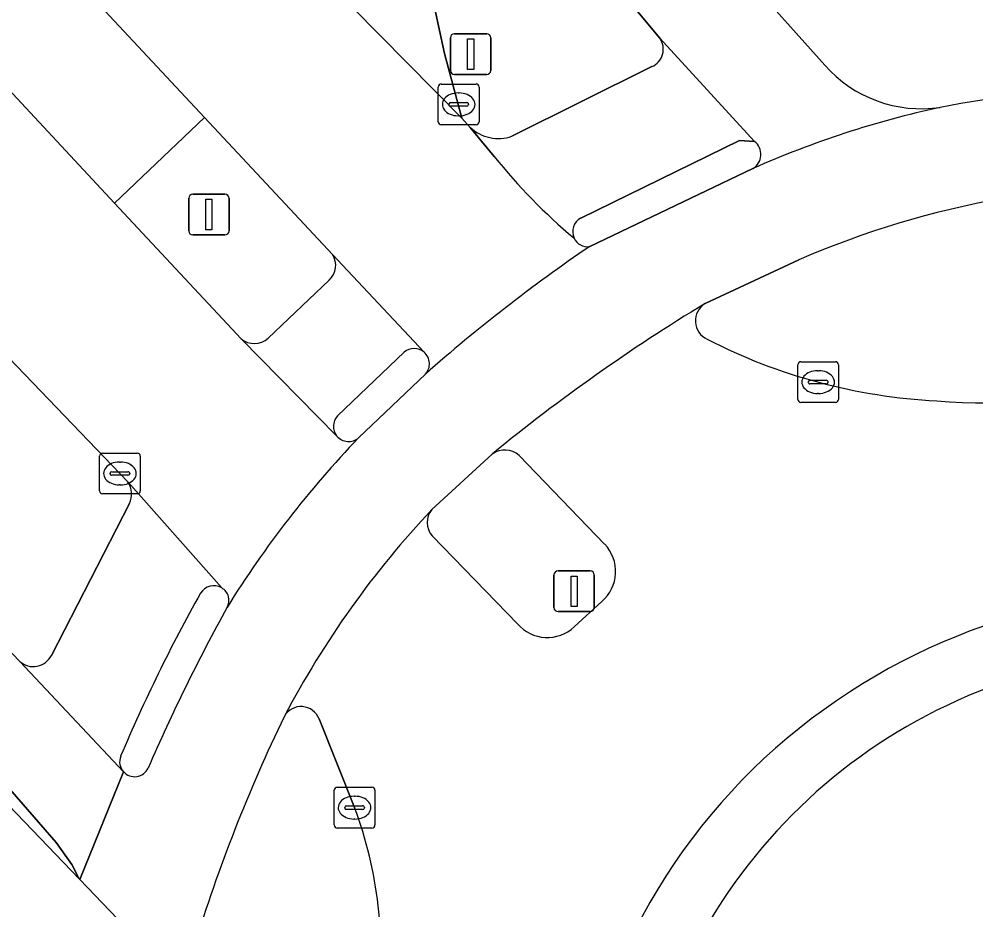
# Model space of a CAD drawing. Extents: x 155275 to 156265, y 382654 to 383635.
# Drawn here: x 155447.7 to 155471.18, y 382864.47 to 382886.34 of the extents above; entities that cross this region are included whole.
import ezdxf

# ---------------------------------------------------------------- set-up
doc = ezdxf.new("R2010")
doc.units = 0
for name, color, linetype in [('IMGEO_Berm_gesloten', 7, 'Continuous'), ('IMGEO_Fietspad_gesloten', 7, 'Continuous'), ('IMGEO_Groenvoorziening', 7, 'Continuous'), ('IMGEO_Kolk', 7, 'Continuous'), ('IMGEO_Lichtmast', 7, 'Continuous'), ('IMGEO_Rijbaan_regionaal_gesloten', 7, 'Continuous'), ('IMGEO_Verkeersbordpaal', 7, 'Continuous'), ('IMGEO_Verkeerseiland_gesloten', 7, 'Continuous'), ('IMGEO_Verkeerseiland_groen', 7, 'Continuous'), ('IMGEO_Voetpad_open', 7, 'Continuous')]:
    doc.layers.add(name, color=color, linetype=linetype)

msp = doc.modelspace()

# ---------------------------------------------------------------- linework, layer by layer
at = {"layer": 'IMGEO_Berm_gesloten'}
for points in [[(155466.833, 382880.434), (155464.531, 382879.361)], [(155455.927, 382866.984), (155455.057, 382869.163)]]:
    msp.add_lwpolyline(points, dxfattribs=at)
for centre, radius, start, end in [((155475.754, 382859.859), 22.426, 86.764, 113.4406), ((155464.789, 382878.937), 0.496, 121.3726, 245.6823), ((155471.519, 382892.746), 15.826, 265.2764, 301.8013), ((155470.889, 382890.729), 13.772, 242.7588, 267.1998), ((155476.251, 382857.39), 14.875, 32.5351, 123.3246), ((155476.287, 382857.233), 13.572, 107.0207, 181.6262), ((155476.127, 382857.274), 14.905, 122.6812, 215.851), ((155454.616, 382868.993), 0.473, 21.1266, 150.1377), ((155488.882, 382852.407), 38.541, 154.122, 163.1551), ((155446.274, 382863.38), 10.304, 352.8678, 20.4715)]:
    msp.add_arc(centre, radius, start, end, dxfattribs=at)
at = {"layer": 'IMGEO_Fietspad_gesloten'}
for points in [[(155279.516, 383049.469), (155281.344, 383051.211), (155280.12, 383052.488), (155274.819, 383047.261), (155382.376, 382935.096), (155396.682, 382920.348), (155411.8, 382904.604), (155427.596, 382888.164), (155439.855, 382875.441), (155446.27, 382868.802), (155448.602, 382866.131), (155448.987, 382865.586), (155449.17, 382865.237), (155449.186, 382865.219)], [(155449.186, 382865.219), (155450.258, 382867.867), (155447.713, 382870.572), (155433.115, 382885.819), (155428.419, 382890.877), (155426.578, 382892.545), (155414.868, 382904.713), (155279.261, 383046.251)], [(155467.471, 382885.215), (155466.274, 382886.546), (155462.125, 382891.56), (155457.382, 382897.564), (155452.381, 382903.663), (155418.229, 382939.486), (155388.973, 382969.911), (155384.202, 382974.94), (155380.679, 382978.82)], [(155382.074, 382973.524), (155387.267, 382968.01), (155417.502, 382936.566), (155450.523, 382901.964), (155452.359, 382899.653), (155456.126, 382894.796), (155459.802, 382890.211), (155463.42, 382885.872), (155465.744, 382883.339)], [(155465.704, 382882.676), (155461.699, 382880.761)], [(155464.531, 382879.361), (155466.833, 382880.434)], [(155457.667, 382877.628), (155456.026, 382876.064)], [(155457.825, 382874.302), (155459.307, 382875.666)], [(155450.258, 382867.867), (155449.186, 382865.219), (155450.479, 382863.871)]]:
    msp.add_lwpolyline(points, dxfattribs=at)
msp.add_lwpolyline([(155456.126, 382894.796), (155452.359, 382899.653), (155454.868, 382888.278), (155454.538, 382887.999), (155458.558, 382883.91), (155458.138, 382885.498)], close=True, dxfattribs=at)
for centre, radius, start, end in [((155469.838, 382887.293), 3.15, 221.2803, 278.409), ((155475.963, 382854.966), 29.755, 92.9722, 100.9732), ((155475.451, 382860.62), 24.114, 102.3376, 113.8427), ((155475.451, 382860.62), 24.114, 102.3376, 113.8427), ((155465.495, 382883.021), 0.404, 301.1586, 51.9362), ((155475.754, 382859.859), 22.426, 86.764, 113.4406), ((155484.59, 382847.141), 40.674, 124.2496, 131.4472), ((155488.028, 382840.601), 45.326, 121.2247, 129.3198), ((155474.065, 382858.75), 25.003, 136.1758, 148.2651), ((155474.515, 382858.57), 22.936, 136.6933, 152.3105), ((155492.937, 382849.739), 45.85, 151.0934, 156.5921), ((155488.882, 382852.407), 38.541, 154.122, 163.1551), ((155450.531, 382868.107), 0.363, 221.2727, 335.1471)]:
    msp.add_arc(centre, radius, start, end, dxfattribs=at)
at = {"layer": 'IMGEO_Groenvoorziening'}
for points in [[(155328.614, 383091.19), (155327.888, 383090.483), (155308.04, 383071.156), (155305.317, 383068.484), (155288.375, 383051.862), (155287.661, 383051.161), (155442.782, 382889.374), (155447.09, 382884.981), (155450.038, 382881.825), (155452.242, 382883.926), (155441.293, 382895.656), (155436.926, 382900.682), (155433.165, 382905.476)], [(155463.42, 382885.872), (155459.802, 382890.211), (155456.126, 382894.796), (155458.138, 382885.498), (155458.558, 382883.91), (155458.765, 382883.686)], [(155439.169, 382884.442), (155433.227, 382886.14), (155433.115, 382885.819), (155447.713, 382870.572)], [(155459.791, 382883.466), (155463.222, 382885.177)], [(155455.383, 382880.561), (155452.242, 382883.926), (155450.038, 382881.825), (155453.147, 382878.496)], [(155450.367, 382874.978), (155443.924, 382881.684)], [(155453.804, 382878.507), (155455.305, 382879.937)], [(155448.488, 382870.722), (155450.403, 382874.455)]]:
    msp.add_lwpolyline(points, dxfattribs=at)
for centre, radius, start, end in [((155463.043, 382885.604), 0.463, 292.768, 35.4283), ((155459.462, 382884.432), 1.021, 226.9722, 288.8231), ((155454.987, 382880.294), 0.478, 311.748, 34.002), ((155453.469, 382878.873), 0.496, 229.4441, 312.4743), ((155449.931, 382874.685), 0.525, 333.9746, 33.9007), ((155448.043, 382870.944), 0.497, 228.4527, 333.4554)]:
    msp.add_arc(centre, radius, start, end, dxfattribs=at)
at = {"layer": 'IMGEO_Kolk'}
for p, q in [((155457.982, 382883.824), (155457.982, 382884.676)), ((155458.057, 382884.75), (155458.909, 382884.75)), ((155458.983, 382884.676), (155458.983, 382883.824)), ((155458.47, 382884.53), (155458.495, 382884.53)), ((155458.241, 382884.244), (155458.241, 382884.256)), ((155458.679, 382884.207), (155458.281, 382884.207)), ((155458.284, 382884.293), (155458.682, 382884.293)), ((155458.725, 382884.256), (155458.725, 382884.244)), ((155458.493, 382883.97), (155458.468, 382883.97)), ((155458.909, 382883.75), (155458.057, 382883.75)), ((155466.805, 382877.006), (155466.805, 382877.858)), ((155466.88, 382877.932), (155467.732, 382877.932)), ((155467.806, 382877.858), (155467.806, 382877.006)), ((155467.293, 382877.712), (155467.318, 382877.712)), ((155467.064, 382877.426), (155467.064, 382877.438)), ((155467.502, 382877.389), (155467.104, 382877.389)), ((155467.107, 382877.475), (155467.505, 382877.475)), ((155467.548, 382877.438), (155467.548, 382877.426)), ((155467.316, 382877.152), (155467.291, 382877.152)), ((155467.732, 382876.932), (155466.88, 382876.932)), ((155449.742, 382875.688), (155450.594, 382875.688)), ((155449.667, 382874.762), (155449.667, 382875.614)), ((155450.155, 382875.468), (155450.18, 382875.468)), ((155450.668, 382875.614), (155450.668, 382874.762)), ((155449.926, 382875.182), (155449.926, 382875.194)), ((155449.969, 382875.231), (155450.367, 382875.231)), ((155450.41, 382875.194), (155450.41, 382875.182)), ((155450.364, 382875.145), (155449.966, 382875.145)), ((155450.594, 382874.688), (155449.742, 382874.688)), ((155450.178, 382874.908), (155450.153, 382874.908)), ((155455.426, 382866.558), (155455.426, 382867.41)), ((155455.501, 382867.484), (155456.353, 382867.484)), ((155456.427, 382867.41), (155456.427, 382866.558)), ((155455.914, 382867.264), (155455.939, 382867.264)), ((155455.685, 382866.978), (155455.685, 382866.99)), ((155456.123, 382866.941), (155455.725, 382866.941)), ((155455.728, 382867.027), (155456.126, 382867.027)), ((155456.169, 382866.99), (155456.169, 382866.978)), ((155455.937, 382866.704), (155455.912, 382866.704)), ((155456.353, 382866.484), (155455.501, 382866.484))]:
    msp.add_line(p, q, dxfattribs=at)
for points in [[(155457.982, 382883.824), (155457.982, 382884.676)], [(155458.057, 382884.75), (155458.909, 382884.75)], [(155458.983, 382884.676), (155458.983, 382883.824)], [(155458.909, 382883.75), (155458.057, 382883.75)], [(155466.805, 382877.006), (155466.805, 382877.858)], [(155466.88, 382877.932), (155467.732, 382877.932)], [(155467.806, 382877.858), (155467.806, 382877.006)], [(155467.732, 382876.932), (155466.88, 382876.932)], [(155449.742, 382875.688), (155450.594, 382875.688)], [(155449.667, 382874.762), (155449.667, 382875.614)], [(155450.668, 382875.614), (155450.668, 382874.762)], [(155450.594, 382874.688), (155449.742, 382874.688)], [(155455.426, 382866.558), (155455.426, 382867.41)], [(155455.501, 382867.484), (155456.353, 382867.484)], [(155456.427, 382867.41), (155456.427, 382866.558)], [(155456.353, 382866.484), (155455.501, 382866.484)]]:
    msp.add_lwpolyline(points, dxfattribs=at)
for centre, radius, start, end in [((155458.059, 382884.674), 0.0765, 91.552, 178.448), ((155458.059, 382884.674), 0.0765, 91.552, 178.448), ((155458.907, 382884.674), 0.0765, 1.552, 88.448), ((155458.907, 382884.674), 0.0765, 1.552, 88.448), ((155458.281, 382884.253), 0.0403, 85.8775, 175.7526), ((155458.278, 382884.243), 0.0366, 178.938, 274.7102), ((155458.682, 382884.25), 0.043, 264.8664, 352.4533), ((155458.686, 382884.255), 0.0386, 1.7309, 96.639), ((155458.059, 382883.826), 0.0765, 181.552, 268.448), ((155458.059, 382883.826), 0.0765, 181.552, 268.448), ((155458.907, 382883.826), 0.0765, 271.552, 358.448), ((155458.907, 382883.826), 0.0765, 271.552, 358.448), ((155466.882, 382877.856), 0.0765, 91.552, 178.448), ((155466.882, 382877.856), 0.0765, 91.552, 178.448), ((155467.73, 382877.856), 0.0765, 1.552, 88.448), ((155467.73, 382877.856), 0.0765, 1.552, 88.448), ((155467.104, 382877.435), 0.0403, 85.8775, 175.7526), ((155467.101, 382877.425), 0.0366, 178.938, 274.7102), ((155467.505, 382877.432), 0.043, 264.8664, 352.4533), ((155467.509, 382877.437), 0.0386, 1.7309, 96.639), ((155466.882, 382877.008), 0.0765, 181.552, 268.448), ((155466.882, 382877.008), 0.0765, 181.552, 268.448), ((155467.73, 382877.008), 0.0765, 271.552, 358.448), ((155467.73, 382877.008), 0.0765, 271.552, 358.448), ((155449.744, 382875.612), 0.0765, 91.552, 178.448), ((155449.744, 382875.612), 0.0765, 91.552, 178.448), ((155450.592, 382875.612), 0.0765, 1.552, 88.448), ((155450.592, 382875.612), 0.0765, 1.552, 88.448), ((155449.966, 382875.191), 0.0403, 85.8775, 175.7526), ((155449.963, 382875.181), 0.0366, 178.938, 274.7102), ((155450.367, 382875.188), 0.043, 264.8664, 352.4533), ((155450.371, 382875.193), 0.0386, 1.7309, 96.639), ((155449.744, 382874.764), 0.0765, 181.552, 268.448), ((155449.744, 382874.764), 0.0765, 181.552, 268.448), ((155450.592, 382874.764), 0.0765, 271.552, 358.448), ((155450.592, 382874.764), 0.0765, 271.552, 358.448), ((155455.503, 382867.408), 0.0765, 91.552, 178.448), ((155455.503, 382867.408), 0.0765, 91.552, 178.448), ((155456.351, 382867.408), 0.0765, 1.552, 88.448), ((155456.351, 382867.408), 0.0765, 1.552, 88.448), ((155455.725, 382866.987), 0.0403, 85.8775, 175.7526), ((155455.722, 382866.977), 0.0366, 178.938, 274.7102), ((155456.126, 382866.984), 0.043, 264.8664, 352.4533), ((155456.13, 382866.989), 0.0386, 1.7309, 96.639), ((155455.503, 382866.56), 0.0765, 181.552, 268.448), ((155455.503, 382866.56), 0.0765, 181.552, 268.448), ((155456.351, 382866.56), 0.0765, 271.552, 358.448), ((155456.351, 382866.56), 0.0765, 271.552, 358.448)]:
    msp.add_arc(centre, radius, start, end, dxfattribs=at)
for centre, major_axis, ratio, start_param, end_param in [((155458.469, 382884.25), (-0.387, 0.002), 0.722429, 4.712389, 7.853982), ((155458.494, 382884.25), (-0.39, 0.002), 0.717154, 1.570796, 4.712389), ((155467.292, 382877.432), (-0.387, 0.002), 0.722429, 4.712389, 7.853982), ((155467.317, 382877.432), (-0.39, 0.002), 0.717154, 1.570796, 4.712389), ((155450.154, 382875.188), (-0.387, 0.002), 0.722429, 4.712389, 7.853982), ((155450.179, 382875.188), (-0.39, 0.002), 0.717154, 1.570796, 4.712389), ((155455.913, 382866.984), (-0.387, 0.002), 0.722429, 4.712389, 7.853982), ((155455.938, 382866.984), (-0.39, 0.002), 0.717154, 1.570796, 4.712389)]:
    msp.add_ellipse(centre, major_axis=major_axis, ratio=ratio, start_param=start_param, end_param=end_param, dxfattribs=at)
at = {"layer": 'IMGEO_Lichtmast'}
for p, q in [((155451.957, 382882.045), (155452.747, 382882.045)), ((155452.747, 382882.045), (155451.957, 382882.045)), ((155451.857, 382881.145), (155451.857, 382881.945)), ((155451.857, 382881.945), (155451.857, 382881.145)), ((155452.847, 382881.945), (155452.847, 382881.145)), ((155452.847, 382881.145), (155452.847, 382881.945)), ((155452.747, 382881.045), (155451.957, 382881.045)), ((155451.957, 382881.045), (155452.747, 382881.045)), ((155460.822, 382871.896), (155460.822, 382872.696)), ((155460.822, 382872.696), (155460.822, 382871.896)), ((155460.922, 382872.796), (155461.712, 382872.796)), ((155461.712, 382872.796), (155460.922, 382872.796)), ((155461.812, 382872.696), (155461.812, 382871.896)), ((155461.812, 382871.896), (155461.812, 382872.696)), ((155461.712, 382871.796), (155460.922, 382871.796)), ((155460.922, 382871.796), (155461.712, 382871.796))]:
    msp.add_line(p, q, dxfattribs=at)
for points in [[(155452.277, 382881.92), (155452.427, 382881.92), (155452.427, 382881.17), (155452.277, 382881.17), (155452.277, 382881.92)], [(155461.242, 382872.671), (155461.392, 382872.671), (155461.392, 382871.921), (155461.242, 382871.921), (155461.242, 382872.671)]]:
    msp.add_lwpolyline(points, dxfattribs=at)
for centre, start, end in [((155451.957, 382881.945), 90, 180), ((155451.957, 382881.945), 90, 180), ((155452.747, 382881.945), 0, 90), ((155452.747, 382881.945), 360, 90), ((155451.957, 382881.145), 180, 270), ((155451.957, 382881.145), 180, 270), ((155452.747, 382881.145), 270, 0), ((155452.747, 382881.145), 270, 0), ((155460.922, 382872.696), 90, 180), ((155460.922, 382872.696), 90, 180), ((155461.712, 382872.696), 0, 90), ((155461.712, 382872.696), 360, 90), ((155460.922, 382871.896), 180, 270), ((155460.922, 382871.896), 180, 270), ((155461.712, 382871.896), 270, 0), ((155461.712, 382871.896), 270, 0)]:
    msp.add_arc(centre, 0.1, start, end, dxfattribs=at)
at = {"layer": 'IMGEO_Rijbaan_regionaal_gesloten'}
for points in [[(155287.661, 383051.161), (155284.558, 383054.398), (155281.344, 383051.211), (155437.275, 382888.537), (155443.924, 382881.684), (155450.367, 382874.978), (155452.668, 382872.378)], [(155455.495, 382876.107), (155453.147, 382878.496), (155450.038, 382881.825), (155447.09, 382884.981), (155442.782, 382889.374), (155287.661, 383051.161)], [(155433.165, 382905.476), (155436.926, 382900.682), (155441.293, 382895.656), (155452.242, 382883.926), (155455.383, 382880.561), (155457.636, 382878.166)], [(155459.357, 382882.969), (155458.765, 382883.686), (155458.558, 382883.91), (155454.538, 382887.999), (155452.599, 382889.919), (155446.983, 382895.628)], [(155459.968, 382875.629), (155462.066, 382873.451)], [(155459.929, 382871.493), (155457.831, 382873.657)], [(155461.996, 382872.048), (155461.316, 382871.42)], [(155455.057, 382869.163), (155455.927, 382866.984)]]:
    msp.add_lwpolyline(points, dxfattribs=at)
for centre, radius, start, end in [((155470.645, 382892.05), 14.488, 218.815, 229.9125), ((155461.644, 382881.119), 0.363, 205.037, 278.6473), ((155484.59, 382847.141), 40.674, 124.2496, 131.4472), ((155488.028, 382840.601), 45.326, 121.2247, 129.3198), ((155464.789, 382878.937), 0.496, 121.3726, 245.6823), ((155471.519, 382892.746), 15.826, 265.2764, 301.8013), ((155470.889, 382890.729), 13.772, 242.7588, 267.1998), ((155457.39, 382877.882), 0.376, 317.5351, 49.0604), ((155455.782, 382876.346), 0.373, 219.7952, 310.9455), ((155474.065, 382858.75), 25.003, 136.1758, 148.2651), ((155459.615, 382875.241), 0.524, 47.6547, 125.9377), ((155474.515, 382858.57), 22.936, 136.6933, 152.3105), ((155458.205, 382873.983), 0.497, 140.0244, 221.0415), ((155461.371, 382872.782), 0.965, 310.419, 43.8684), ((155452.497, 382872.074), 0.349, 330.3758, 60.6228), ((155476.251, 382857.39), 14.875, 32.5351, 123.3246), ((155460.658, 382872.129), 0.967, 221.1091, 312.8653), ((155476.127, 382857.274), 14.905, 122.6812, 215.851), ((155454.616, 382868.993), 0.473, 21.1266, 150.1377), ((155446.274, 382863.38), 10.304, 352.8678, 20.4715)]:
    msp.add_arc(centre, radius, start, end, dxfattribs=at)
at = {"layer": 'IMGEO_Verkeersbordpaal'}
for p, q in [((155458.381, 382885.983), (155459.171, 382885.983)), ((155459.171, 382885.983), (155458.381, 382885.983)), ((155458.281, 382885.083), (155458.281, 382885.883)), ((155458.281, 382885.883), (155458.281, 382885.083)), ((155459.271, 382885.883), (155459.271, 382885.083)), ((155459.271, 382885.083), (155459.271, 382885.883)), ((155459.171, 382884.983), (155458.381, 382884.983)), ((155458.381, 382884.983), (155459.171, 382884.983))]:
    msp.add_line(p, q, dxfattribs=at)
msp.add_lwpolyline([(155458.701, 382885.858), (155458.851, 382885.858), (155458.851, 382885.108), (155458.701, 382885.108), (155458.701, 382885.858)], dxfattribs=at)
for centre, start, end in [((155458.381, 382885.883), 90, 180), ((155458.381, 382885.883), 90, 180), ((155459.171, 382885.883), 0, 90), ((155459.171, 382885.883), 360, 90), ((155458.381, 382885.083), 180, 270), ((155458.381, 382885.083), 180, 270), ((155459.171, 382885.083), 270, 0), ((155459.171, 382885.083), 270, 0)]:
    msp.add_arc(centre, 0.1, start, end, dxfattribs=at)
at = {"layer": 'IMGEO_Verkeerseiland_gesloten'}
for points in [[(155465.744, 382883.339), (155465.377, 382883.364), (155461.477, 382881.458)], [(155461.699, 382880.761), (155465.704, 382882.676)], [(155457.144, 382878.166), (155455.508, 382876.601)], [(155456.026, 382876.064), (155457.667, 382877.628)], [(155459.307, 382875.666), (155457.825, 382874.302)], [(155462.066, 382873.451), (155459.968, 382875.629)], [(155457.831, 382873.657), (155459.929, 382871.493)], [(155461.316, 382871.42), (155461.996, 382872.048)]]:
    msp.add_lwpolyline(points, dxfattribs=at)
for centre, radius, start, end in [((155465.495, 382883.021), 0.404, 301.1586, 51.9362), ((155461.669, 382881.123), 0.387, 119.8427, 203.9174), ((155461.644, 382881.119), 0.363, 205.037, 278.6473), ((155457.39, 382877.883), 0.375, 48.99, 131.01), ((155457.39, 382877.882), 0.376, 317.5351, 49.0604), ((155455.781, 382876.347), 0.373, 137.0298, 219.9553), ((155455.782, 382876.346), 0.373, 219.7952, 310.9455), ((155459.615, 382875.241), 0.524, 47.6547, 125.9377), ((155458.205, 382873.983), 0.497, 140.0244, 221.0415), ((155461.371, 382872.782), 0.965, 310.419, 43.8684), ((155452.474, 382872.049), 0.382, 59.5215, 148.913), ((155452.497, 382872.074), 0.349, 330.3758, 60.6228), ((155486.854, 382852.763), 39.802, 150.6924, 157.1092), ((155492.937, 382849.739), 45.85, 151.0934, 156.5921), ((155460.658, 382872.129), 0.967, 221.1091, 312.8653), ((155450.523, 382868.112), 0.361, 158.4911, 222.7848), ((155450.531, 382868.107), 0.363, 221.2727, 335.1471)]:
    msp.add_arc(centre, radius, start, end, dxfattribs=at)
at = {"layer": 'IMGEO_Verkeerseiland_groen'}
msp.add_arc((155476.287, 382857.233), 13.572, 107.0207, 181.6262, dxfattribs=at)
at = {"layer": 'IMGEO_Voetpad_open'}
msp.add_lwpolyline([(155382.277, 382935.001), (155449.17, 382865.237), (155448.987, 382865.586), (155448.602, 382866.131), (155446.27, 382868.802), (155439.855, 382875.441), (155427.596, 382888.164), (155411.8, 382904.604), (155396.682, 382920.348), (155382.376, 382935.096)], close=True, dxfattribs=at)
for points in [[(155468.811, 382887.342), (155466.522, 382886.637), (155466.274, 382886.546), (155467.471, 382885.215)], [(155461.477, 382881.458), (155465.377, 382883.364), (155465.744, 382883.339), (155463.42, 382885.872)], [(155463.222, 382885.177), (155459.791, 382883.466)], [(155458.765, 382883.686), (155459.357, 382882.969)], [(155457.636, 382878.166), (155455.383, 382880.561)], [(155455.305, 382879.937), (155453.804, 382878.507)], [(155453.147, 382878.496), (155455.495, 382876.107)], [(155455.508, 382876.601), (155457.144, 382878.166)], [(155452.668, 382872.378), (155450.367, 382874.978)], [(155450.403, 382874.455), (155448.488, 382870.722)], [(155447.713, 382870.572), (155450.258, 382867.867)]]:
    msp.add_lwpolyline(points, dxfattribs=at)
for centre, radius, start, end in [((155463.043, 382885.604), 0.463, 292.768, 35.4283), ((155469.838, 382887.293), 3.15, 221.2803, 278.409), ((155475.963, 382854.966), 29.755, 92.9722, 100.9732), ((155459.462, 382884.432), 1.021, 226.9722, 288.8231), ((155470.645, 382892.05), 14.488, 218.815, 229.9125), ((155461.669, 382881.123), 0.387, 119.8427, 203.9174), ((155454.987, 382880.294), 0.478, 311.748, 34.002), ((155453.469, 382878.873), 0.496, 229.4441, 312.4743), ((155457.39, 382877.883), 0.375, 48.99, 131.01), ((155455.781, 382876.347), 0.373, 137.0298, 219.9553), ((155449.931, 382874.685), 0.525, 333.9746, 33.9007), ((155452.474, 382872.049), 0.382, 59.5215, 148.913), ((155486.854, 382852.763), 39.802, 150.6924, 157.1092), ((155448.043, 382870.944), 0.497, 228.4527, 333.4554), ((155450.523, 382868.112), 0.361, 158.4911, 222.7848)]:
    msp.add_arc(centre, radius, start, end, dxfattribs=at)

doc.saveas('drawing.dxf')
